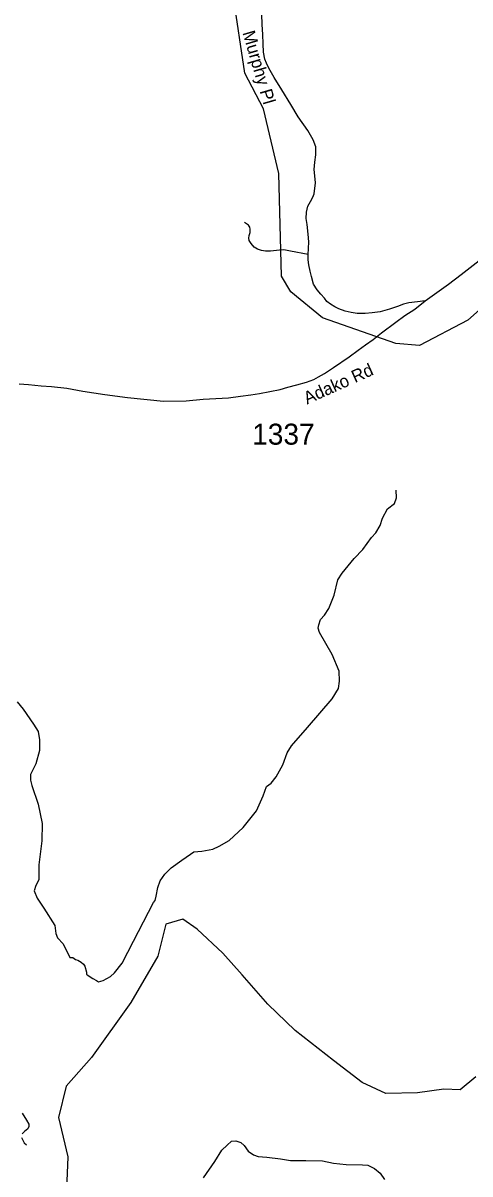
# Model space of a CAD drawing. Extents: x 1159738 to 1321356, y 736314 to 882035.
# Drawn here: x 1199006 to 1201667, y 790486 to 797342 of the extents above; entities that cross this region are included whole.
import ezdxf

# ---------------------------------------------------------------- set-up
doc = ezdxf.new("R2010")
doc.units = 0
for name, color, linetype in [('Exist Hydrographic Creek Single Shore', 7, 'Continuous'), ('Exist Road Non-System Type 51', 7, 'Continuous'), ('Exist Road Secondary Type 41 Attributed', 7, 'Continuous'), ('Exist Road Secondary Type 51 Attributed', 7, 'Continuous'), ('Exist Road Secondary Type 51 Label', 7, 'Continuous'), ('Exist Road Secondary Type 51 Number Label', 7, 'Continuous')]:
    doc.layers.add(name, color=color, linetype=linetype)

msp = doc.modelspace()

# ---------------------------------------------------------------- linework, layer by layer
at = {"layer": 'Exist Hydrographic Creek Single Shore'}
for points in [[(1202340.7, 796098.5), (1202099.4, 795967.4), (1201655.4, 795572.5), (1201367.3, 795420.7), (1201226.4, 795433.4), (1200788.4, 795586.6), (1200600.4, 795741.4), (1200545.4, 795834.4), (1200528.4, 796445.3), (1200438.4, 796831.1), (1200327.3, 797043.4), (1200256.4, 797511), (1200296.4, 797753), (1200317.9, 798252.6)], [(1201701.8, 791065.6), (1201608.8, 790987.5), (1201512.1, 790991.2), (1201355.9, 790968.9), (1201166.2, 790965.2), (1201024.9, 791032.2), (1200853.8, 791162.4), (1200626.9, 791341.1), (1200463.3, 791497.4), (1200310.8, 791672.3), (1200195.5, 791802.6), (1200043, 791944), (1199957.5, 792003.5), (1199857, 791973.8), (1199808.7, 791784), (1199648.8, 791508.5), (1199414.4, 791181), (1199262, 791009.8), (1199217.3, 790823.7), (1199273.1, 790589.3), (1199262, 790347.3)]]:
    msp.add_lwpolyline(points, dxfattribs=at)
at = {"layer": 'Exist Road Non-System Type 51'}
for points in [[(1200703.6, 795963.8), (1200598.6, 795983.5), (1200559, 795991.3), (1200532.4, 795988.7), (1200479.2, 795984.2), (1200450, 795984.2), (1200426, 795987.4), (1200401.4, 795995.9), (1200383.2, 796007.6), (1200364.4, 796028.3), (1200353.4, 796046.5), (1200350.8, 796060.1), (1200353.4, 796076.4), (1200358.6, 796094.5), (1200359.2, 796114), (1200356, 796126.3), (1200348.8, 796138), (1200324.8, 796155)], [(1199284.9, 791776.6), (1199302.9, 791775.3), (1199317.9, 791764.4), (1199332.8, 791760.3), (1199351.8, 791748.1), (1199365.4, 791735.9), (1199373.6, 791725), (1199383.1, 791688.3), (1199383.1, 791677.4), (1199394, 791667.9), (1199422.5, 791650.2), (1199444.3, 791639.3), (1199455.1, 791631.1), (1199483.7, 791637.9), (1199527.2, 791662.4), (1199551.6, 791685.5), (1199596.5, 791741.3), (1199664.4, 791873.2), (1199782.7, 792104.4), (1199793.2, 792114.5), (1199798.7, 792140.3), (1199808.2, 792193.4), (1199823.1, 792232.8), (1199850.3, 792272.2), (1199888.4, 792310.3), (1199952.2, 792355.2), (1200002.5, 792390.6), (1200022.9, 792405.5), (1200070.5, 792409.6), (1200137.1, 792420.5), (1200173.8, 792439.5), (1200233.6, 792473.5), (1200316.5, 792551), (1200395.3, 792650.3), (1200436.9, 792739), (1200446.4, 792766.2), (1200455.9, 792794.8), (1200483.1, 792815.2), (1200514.3, 792851.9), (1200553.8, 792924), (1200579.6, 792994.7), (1200605.4, 793036.9), (1200700.5, 793145.7), (1200847.3, 793315.7), (1200883.7, 793377.5), (1200890.4, 793421.1), (1200887.7, 793480.9), (1200847, 793580.2), (1200770.8, 793712.1), (1200764, 793738.5), (1200768.1, 793757.5), (1200777.6, 793788.8), (1200800.7, 793816), (1200826.6, 793855.4), (1200857.8, 793934.3), (1200879.6, 794025.4), (1200905.4, 794064.9), (1200977.4, 794151.9), (1201028.8, 794207), (1201080.5, 794277.7), (1201107.7, 794306.3), (1201132.1, 794349.8), (1201145.7, 794392), (1201177, 794449.1), (1201217.7, 794480.4), (1201230, 794513), (1201227.2, 794560.6)], [(1198971.4, 793298.6), (1199007.1, 793255.1), (1199067.7, 793164.9), (1199097.2, 793121.4), (1199103.4, 793071.7), (1199105, 793009.5), (1199083.2, 792930.3), (1199050.6, 792865), (1199050.6, 792831.8), (1199058.4, 792800.7), (1199095.7, 792688.8), (1199120.5, 792573.8), (1199117.4, 792471.3), (1199100.3, 792328.3), (1199100.1, 792270.2), (1199100.1, 792237.6), (1199081.5, 792204.9), (1199072.2, 792173.9), (1199090.8, 792128.8), (1199129.6, 792069.7), (1199196.4, 791967.2), (1199201.1, 791919), (1199212, 791892.6), (1199244.6, 791856.8), (1199284.9, 791776.6)], [(1199001.3, 790847.8), (1199026.9, 790807.5), (1199040.5, 790783), (1199040.5, 790769.4), (1199035, 790754.4), (1199014.7, 790739.5), (1199001.1, 790725.9)], [(1198997, 790704.1), (1199013.3, 790671.5), (1199026.9, 790659.2)], [(1200080.7, 790462.5), (1200148.6, 790560.4), (1200189.4, 790628.4), (1200222, 790658.3), (1200246.5, 790682.8), (1200273.7, 790683.5), (1200302.2, 790674), (1200322.6, 790656.3), (1200347.1, 790622.3), (1200378.3, 790600.5), (1200406.9, 790591), (1200457.2, 790586.9), (1200540.1, 790576.1), (1200598.5, 790566.5), (1200689.5, 790566.5), (1200790.1, 790563.8), (1200855.4, 790551.6), (1200930.1, 790543.4), (1201028, 790540.7), (1201059.8, 790538.1), (1201099.2, 790519.1), (1201131.9, 790490.5), (1201159, 790453.8)]]:
    msp.add_lwpolyline(points, dxfattribs=at)
at = {"layer": 'Exist Road Secondary Type 41 Attributed'}
msp.add_lwpolyline([(1201400.3, 795686.5), (1201355.2, 795682.3), (1201303.2, 795675.2), (1201270.8, 795668.2), (1201234.9, 795653.4), (1201188.6, 795638.3), (1201174.3, 795633.7), (1201132.1, 795622.4), (1201084.2, 795615.4), (1201043.4, 795611.2), (1200995.6, 795611.2), (1200959, 795618.2), (1200925.2, 795626.7), (1200887.2, 795640.7), (1200863.2, 795652), (1200836.5, 795667.5), (1200815.4, 795684.4), (1200800.3, 795703.2), (1200779.5, 795727.8), (1200756.8, 795753.7), (1200735.4, 795787.5), (1200723.1, 795833.3), (1200715.3, 795864.5), (1200708.8, 795901.4), (1200703.6, 795932), (1200703.6, 795963.8), (1200705.1, 795999.5), (1200708.5, 796039.5), (1200703.7, 796085.5), (1200698.3, 796141.4), (1200692.2, 796178), (1200693.6, 796215.2), (1200701.7, 796252.1), (1200717.3, 796279.9), (1200730.8, 796305), (1200738.9, 796324.6), (1200746.7, 796389.5), (1200744, 796432), (1200738.7, 796470.5), (1200742.7, 796513), (1200749.3, 796558.1), (1200749.3, 796604.6), (1200734.7, 796647.1), (1200702.8, 796701.1), (1200644.4, 796783.5), (1200600.6, 796856.6), (1200547.4, 796944.3), (1200501, 797018.7), (1200470.4, 797073.9), (1200455.8, 797103.1), (1200446.5, 797127), (1200438.5, 797169.5), (1200435.9, 797218.7), (1200434.6, 797274.5), (1200430.6, 797334.3), (1200427.9, 797394.8)], dxfattribs=at)
at = {"layer": 'Exist Road Secondary Type 51 Attributed'}
for points in [[(1201614.3, 795844.2), (1201721.3, 795927.3)], [(1201400.3, 795686.5), (1201539.7, 795786.5), (1201614.3, 795844.2)], [(1198983.2, 795193.6), (1199038.1, 795189.4), (1199114.1, 795180.9), (1199176, 795176.7), (1199267.5, 795166.8), (1199362.6, 795149.2), (1199493.5, 795129.5), (1199628.6, 795112.6), (1199843.3, 795089.4), (1199977, 795092.2), (1200078.4, 795102), (1200229.7, 795109.8), (1200301.5, 795119.6), (1200363.5, 795126.7), (1200414.1, 795135.1), (1200537.3, 795158.4), (1200582.4, 795172.5), (1200637.3, 795186.5), (1200695, 795203.4), (1200737.3, 795218.8), (1200765.4, 795234.4), (1200800.6, 795254.1), (1200854.1, 795289.4), (1200948.4, 795354.1), (1201001.2, 795392.9), (1201044.8, 795425.3), (1201091.3, 795457.7), (1201140.6, 795497.1), (1201225.7, 795559.8), (1201279.2, 795600.6), (1201338.3, 795638.6), (1201400.3, 795686.5)]]:
    msp.add_lwpolyline(points, dxfattribs=at)

# ---------------------------------------------------------------- texts
at = {"layer": 'Exist Road Secondary Type 51 Label'}
for s, rotation, p in [('Murphy Pl', 286.31481, (1200312.2, 797284.9)), ('Adako Rd', 24.13619, (1200697.5, 795069.4))]:
    msp.add_text(s, height=75, rotation=rotation, dxfattribs=at).set_placement(p)
at = {"layer": 'Exist Road Secondary Type 51 Number Label'}
msp.add_text('1337', height=125, dxfattribs=at).set_placement((1200370.5, 794830.7))

doc.saveas('drawing.dxf')
